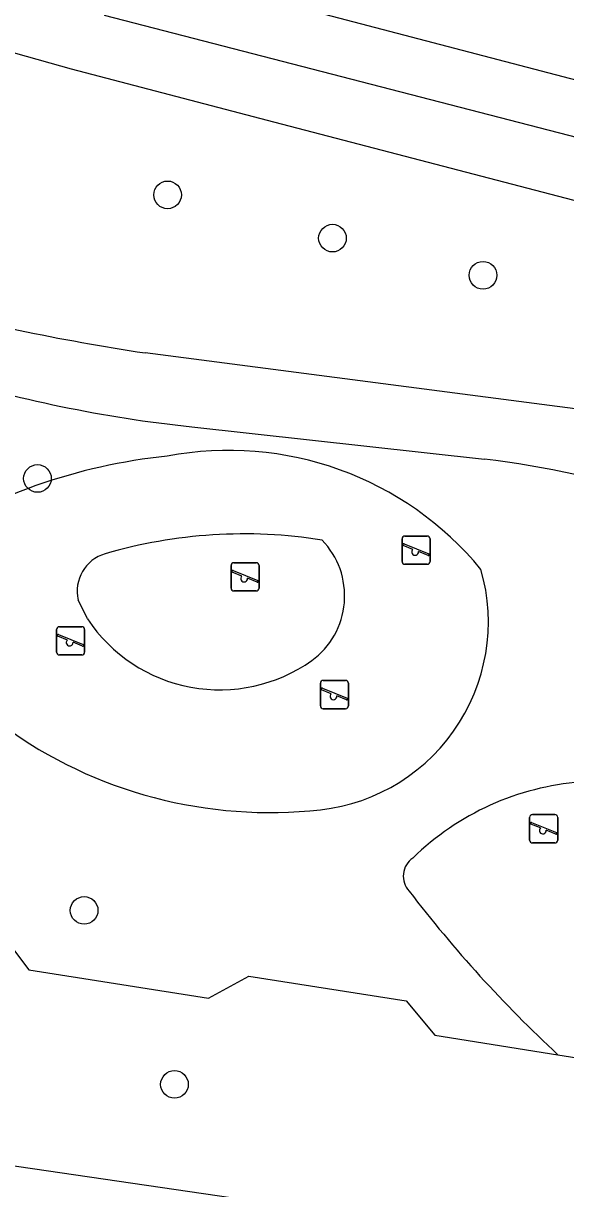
# Model space of a CAD drawing. Extents: x 163686 to 164493, y 382719 to 383870.
# Drawn here: x 164180.01 to 164199.18, y 383047.3 to 383088.49 of the extents above; entities that cross this region are included whole.
import ezdxf

# ---------------------------------------------------------------- set-up
doc = ezdxf.new("R2010")
doc.units = 0
for name, color, linetype in [('IMGEO_Boom', 7, 'Continuous'), ('IMGEO_Groenvoorziening', 7, 'Continuous'), ('IMGEO_Rijbaan_lokaal_open', 7, 'Continuous'), ('IMGEO_Speelvoorziening', 7, 'Continuous'), ('IMGEO_Voetpad_halfverhard', 7, 'Continuous'), ('IMGEO_Voetpad_open', 7, 'Continuous')]:
    doc.layers.add(name, color=color, linetype=linetype)

msp = doc.modelspace()

# ---------------------------------------------------------------- linework, layer by layer
at = {"layer": 'IMGEO_Boom'}
for centre in [(164185.111, 383082.424), (164190.938, 383080.895), (164196.258, 383079.583), (164180.513, 383072.401), (164182.162, 383057.134), (164185.355, 383050.985)]:
    msp.add_circle(centre, 0.489, dxfattribs=at)
at = {"layer": 'IMGEO_Groenvoorziening'}
for points in [[(164182.278, 383067.436), (164181.953, 383068.106)], [(164175.243, 383056.867), (164179.488, 383055.993), (164180.212, 383055.036), (164186.553, 383054.031), (164187.983, 383054.808), (164193.542, 383053.943), (164194.559, 383052.725), (164198.901, 383052.035)], [(164198.901, 383052.035), (164208.444, 383050.517), (164210.434, 383051.188), (164214.867, 383050.4), (164219.293, 383048.43)]]:
    msp.add_lwpolyline(points, dxfattribs=at)
for centre, radius, start, end in [((164187.27, 383061.841), 11.553, 39.4951, 100.8145), ((164187.139, 383053.259), 20.034, 95.8366, 123.1088), ((164187.818, 383052.881), 17.561, 80.9828, 106.2555), ((164188.535, 383068.252), 2.834, 306.125, 44.1119), ((164183.293, 383068.42), 1.376, 106.5, 193.2053), ((164189.759, 383067.335), 6.688, 273.2134, 16.0908), ((164186.959, 383070.557), 5.626, 213.6979, 305.2514), ((164188.71, 383076.568), 15.974, 232.6614, 275.1131), ((164200.457, 383052.143), 9.561, 94.4453, 134.3132), ((164194.204, 383058.347), 0.766, 123.7451, 223.6284), ((164229.941, 383085.502), 45.645, 217.3362, 227.154)]:
    msp.add_arc(centre, radius, start, end, dxfattribs=at)
at = {"layer": 'IMGEO_Rijbaan_lokaal_open'}
msp.add_lwpolyline([(164180.429, 383091.502), (164227.179, 383079.262)], dxfattribs=at)
at = {"layer": 'IMGEO_Speelvoorziening'}
for p, q in [((164193.397, 383069.467), (164193.397, 383070.267)), ((164193.397, 383070.267), (164193.397, 383069.467)), ((164193.466, 383070.092), (164194.342, 383069.739)), ((164193.497, 383070.367), (164194.287, 383070.367)), ((164194.287, 383070.367), (164193.497, 383070.367)), ((164194.387, 383070.267), (164194.387, 383069.467)), ((164194.387, 383069.467), (164194.387, 383070.267)), ((164193.78, 383069.895), (164193.441, 383070.032)), ((164194.318, 383069.679), (164193.978, 383069.816)), ((164187.354, 383068.524), (164187.354, 383069.324)), ((164187.354, 383069.324), (164187.354, 383068.524)), ((164187.454, 383069.424), (164188.244, 383069.424)), ((164188.244, 383069.424), (164187.454, 383069.424)), ((164188.344, 383069.324), (164188.344, 383068.524)), ((164188.344, 383068.524), (164188.344, 383069.324)), ((164194.287, 383069.367), (164193.497, 383069.367)), ((164193.497, 383069.367), (164194.287, 383069.367)), ((164187.737, 383068.952), (164187.398, 383069.089)), ((164187.423, 383069.149), (164188.299, 383068.796)), ((164188.275, 383068.736), (164187.935, 383068.873)), ((164188.244, 383068.424), (164187.454, 383068.424)), ((164187.454, 383068.424), (164188.244, 383068.424)), ((164181.188, 383066.262), (164181.188, 383067.062)), ((164181.188, 383067.062), (164181.188, 383066.262)), ((164181.571, 383066.69), (164181.232, 383066.827)), ((164181.257, 383066.887), (164182.133, 383066.534)), ((164181.288, 383067.162), (164182.078, 383067.162)), ((164182.078, 383067.162), (164181.288, 383067.162)), ((164182.178, 383067.062), (164182.178, 383066.262)), ((164182.178, 383066.262), (164182.178, 383067.062)), ((164182.109, 383066.474), (164181.769, 383066.611)), ((164182.078, 383066.162), (164181.288, 383066.162)), ((164181.288, 383066.162), (164182.078, 383066.162)), ((164190.511, 383064.365), (164190.511, 383065.165)), ((164190.511, 383065.165), (164190.511, 383064.365)), ((164190.611, 383065.265), (164191.401, 383065.265)), ((164191.401, 383065.265), (164190.611, 383065.265)), ((164191.501, 383065.165), (164191.501, 383064.365)), ((164191.501, 383064.365), (164191.501, 383065.165)), ((164190.894, 383064.793), (164190.555, 383064.93)), ((164190.58, 383064.99), (164191.456, 383064.637)), ((164191.432, 383064.577), (164191.092, 383064.714)), ((164191.401, 383064.265), (164190.611, 383064.265)), ((164190.611, 383064.265), (164191.401, 383064.265)), ((164197.906, 383059.621), (164197.906, 383060.421)), ((164197.906, 383060.421), (164197.906, 383059.621)), ((164197.975, 383060.246), (164198.851, 383059.893)), ((164198.006, 383060.521), (164198.796, 383060.521)), ((164198.796, 383060.521), (164198.006, 383060.521)), ((164198.896, 383060.421), (164198.896, 383059.621)), ((164198.896, 383059.621), (164198.896, 383060.421)), ((164198.289, 383060.049), (164197.95, 383060.186)), ((164198.827, 383059.833), (164198.487, 383059.97)), ((164198.796, 383059.521), (164198.006, 383059.521)), ((164198.006, 383059.521), (164198.796, 383059.521))]:
    msp.add_line(p, q, dxfattribs=at)
for centre, radius, start, end in [((164193.497, 383070.267), 0.1, 90, 180), ((164193.497, 383070.267), 0.1, 90, 180), ((164193.454, 383070.062), 0.0327, 68.078, 248.078), ((164194.287, 383070.267), 0.1, 0, 90), ((164194.287, 383070.267), 0.1, 360, 90), ((164193.859, 383069.805), 0.12, 130.9928, 5.1632), ((164194.33, 383069.709), 0.0327, 248.078, 68.078), ((164187.454, 383069.324), 0.1, 90, 180), ((164187.454, 383069.324), 0.1, 90, 180), ((164188.244, 383069.324), 0.1, 0, 90), ((164188.244, 383069.324), 0.1, 360, 90), ((164193.497, 383069.467), 0.1, 180, 270), ((164193.497, 383069.467), 0.1, 180, 270), ((164194.287, 383069.467), 0.1, 270, 0), ((164194.287, 383069.467), 0.1, 270, 0), ((164187.411, 383069.119), 0.0327, 68.078, 248.078), ((164187.816, 383068.862), 0.12, 130.9928, 5.1632), ((164187.454, 383068.524), 0.1, 180, 270), ((164187.454, 383068.524), 0.1, 180, 270), ((164188.244, 383068.524), 0.1, 270, 0), ((164188.244, 383068.524), 0.1, 270, 0), ((164188.287, 383068.766), 0.0327, 248.078, 68.078), ((164181.288, 383067.062), 0.1, 90, 180), ((164181.288, 383067.062), 0.1, 90, 180), ((164181.245, 383066.857), 0.0327, 68.078, 248.078), ((164182.078, 383067.062), 0.1, 0, 90), ((164182.078, 383067.062), 0.1, 360, 90), ((164181.65, 383066.6), 0.12, 130.9928, 5.1632), ((164182.121, 383066.504), 0.0327, 248.078, 68.078), ((164181.288, 383066.262), 0.1, 180, 270), ((164181.288, 383066.262), 0.1, 180, 270), ((164182.078, 383066.262), 0.1, 270, 0), ((164182.078, 383066.262), 0.1, 270, 0), ((164190.611, 383065.165), 0.1, 90, 180), ((164190.611, 383065.165), 0.1, 90, 180), ((164191.401, 383065.165), 0.1, 0, 90), ((164191.401, 383065.165), 0.1, 360, 90), ((164190.568, 383064.96), 0.0327, 68.078, 248.078), ((164190.973, 383064.703), 0.12, 130.9928, 5.1632), ((164190.611, 383064.365), 0.1, 180, 270), ((164190.611, 383064.365), 0.1, 180, 270), ((164191.401, 383064.365), 0.1, 270, 0), ((164191.401, 383064.365), 0.1, 270, 0), ((164191.444, 383064.607), 0.0327, 248.078, 68.078), ((164198.006, 383060.421), 0.1, 90, 180), ((164198.006, 383060.421), 0.1, 90, 180), ((164197.963, 383060.216), 0.0327, 68.078, 248.078), ((164198.796, 383060.421), 0.1, 0, 90), ((164198.796, 383060.421), 0.1, 360, 90), ((164198.368, 383059.959), 0.12, 130.9928, 5.1632), ((164198.839, 383059.863), 0.0327, 248.078, 68.078), ((164198.006, 383059.621), 0.1, 180, 270), ((164198.006, 383059.621), 0.1, 180, 270), ((164198.796, 383059.621), 0.1, 270, 0), ((164198.796, 383059.621), 0.1, 270, 0)]:
    msp.add_arc(centre, radius, start, end, dxfattribs=at)
at = {"layer": 'IMGEO_Voetpad_halfverhard'}
for points in [[(164200.329, 383074.759), (164184.316, 383076.837)], [(164185.966, 383074.227), (164196.312, 383073.086)]]:
    msp.add_lwpolyline(points, dxfattribs=at)
for centre, radius, start, end in [((164196.337, 383156.069), 80.139, 254.87862, 261.37267), ((164190.829, 383120.606), 46.633, 252.5083, 264.0137), ((164191.25, 383033.346), 40.061, 73.4425, 82.7402)]:
    msp.add_arc(centre, radius, start, end, dxfattribs=at)
at = {"layer": 'IMGEO_Voetpad_open'}
for points in [[(164200.333, 383084.249), (164182.88, 383088.767)], [(164177.759, 383087.988), (164181.701, 383086.88), (164189.122, 383084.931), (164200.547, 383081.949), (164202.426, 383081.458)], [(164170.675, 383049.429), (164170.738, 383049.419), (164217.162, 383042.632)]]:
    msp.add_lwpolyline(points, dxfattribs=at)

doc.saveas('drawing.dxf')
